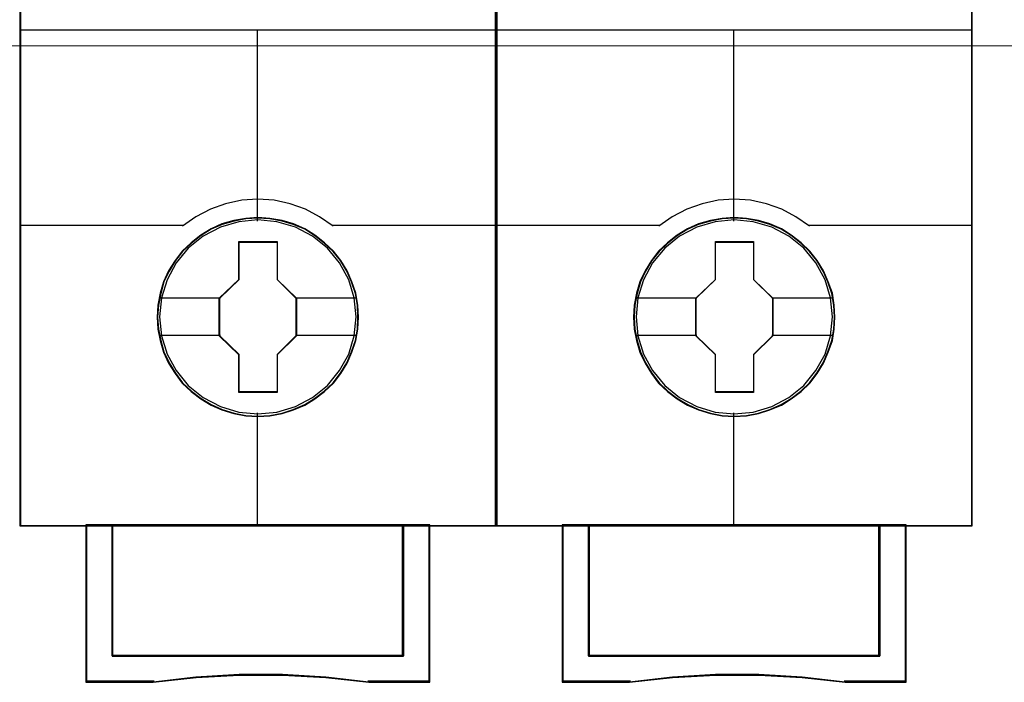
# Model space of a CAD drawing. Header units: millimetres. Extents: x -1290 to 1795, y -4192 to -1311.
# Tile 734 of 1056: x 1506.16 to 1513.59, y -2635.49 to -2630.48. Entities that reach past the tile are written whole.
import ezdxf

# ---------------------------------------------------------------- set-up
doc = ezdxf.new("R2010")
doc.units = ezdxf.units.MM
doc.layers.add('45', color=7, linetype='Continuous')
doc.layers.add('Aparatura', color=7, linetype='Continuous', lineweight=13)

# ---------------------------------------------------------------- blocks, each defined once
blk = doc.blocks.new('*U354')
at = {"layer": '45', "color": 7}
for points in [[(477.384088, -383.681609), (459.41111, -383.681609), (459.41111, -465.406348), (477.384088, -465.406348), (477.384088, -383.681609)], [(472.195754, -457.522986), (472.173445, -457.071621), (472.100942, -456.620256), (471.944781, -456.185405), (471.766312, -455.772571), (471.532071, -455.37625), (471.247635, -455.02947), (470.918582, -454.710211), (470.550489, -454.429484), (470.176819, -454.187288), (469.7418, -454.000137), (469.312358, -453.873535), (468.85503, -453.790968), (468.397702, -453.763446), (467.940374, -453.790968), (467.494201, -453.873535), (467.04245, -454.000137), (466.62974, -454.187288), (466.239338, -454.429484), (465.876822, -454.710211), (465.542192, -455.02947), (465.274488, -455.37625), (465.029093, -455.772571), (464.833892, -456.185405), (464.711194, -456.620256), (464.621959, -457.071621), (464.594073, -457.522986), (464.621959, -457.974351), (464.711194, -458.409203), (464.833892, -458.844055), (465.029093, -459.256889), (465.274488, -459.653209), (465.542192, -460.010999), (465.876822, -460.335761), (466.239338, -460.610984), (466.62974, -460.842171), (467.04245, -461.029322), (467.494201, -461.161429), (467.940374, -461.255005), (468.397702, -461.277023), (468.85503, -461.255005), (469.312358, -461.161429), (469.7418, -461.029322), (470.176819, -460.842171), (470.550489, -460.610984), (470.918582, -460.335761), (471.247635, -460.010999), (471.532071, -459.653209), (471.766312, -459.256889), (471.944781, -458.844055), (472.100942, -458.409203), (472.173445, -457.974351), (472.195754, -457.522986)], [(472.195754, -457.522986), (472.173445, -457.071621), (472.100942, -456.620256), (471.944781, -456.185405), (471.766312, -455.772571), (471.532071, -455.37625), (471.247635, -455.02947), (470.918582, -454.710211), (470.550489, -454.429484), (470.176819, -454.187288), (469.7418, -454.000137), (469.312358, -453.873535), (468.85503, -453.790968), (468.397702, -453.763446), (467.940374, -453.790968), (467.494201, -453.873535), (467.04245, -454.000137), (466.62974, -454.187288), (466.239338, -454.429484), (465.876822, -454.710211), (465.542192, -455.02947), (465.274488, -455.37625), (465.029093, -455.772571), (464.833892, -456.185405), (464.711194, -456.620256), (464.621959, -457.071621), (464.594073, -457.522986), (464.621959, -457.974351), (464.711194, -458.409203), (464.833892, -458.844055), (465.029093, -459.256889), (465.274488, -459.653209), (465.542192, -460.010999), (465.876822, -460.335761), (466.239338, -460.610984), (466.62974, -460.842171), (467.04245, -461.029322), (467.494201, -461.161429), (467.940374, -461.255005), (468.397702, -461.277023), (468.85503, -461.255005), (469.312358, -461.161429), (469.7418, -461.029322), (470.176819, -460.842171), (470.550489, -460.610984), (470.918582, -460.335761), (471.247635, -460.010999), (471.532071, -459.653209), (471.766312, -459.256889), (471.944781, -458.844055), (472.100942, -458.409203), (472.173445, -457.974351), (472.195754, -457.522986)], [(472.177851, -457.522973), (472.155652, -457.073765), (472.083508, -456.624557), (471.928119, -456.191784), (471.750533, -455.780923), (471.51745, -455.386496), (471.234421, -455.041373), (470.906996, -454.72364), (470.540723, -454.444255), (470.168901, -454.203216), (469.736033, -454.016959), (469.308715, -453.890962), (468.853649, -453.80879), (468.398584, -453.781399), (467.943518, -453.80879), (467.499551, -453.890962), (467.050034, -454.016959), (466.639365, -454.203216), (466.250894, -454.444255), (465.890171, -454.72364), (465.557196, -455.041373), (465.290816, -455.386496), (465.046634, -455.780923), (464.852399, -456.191784), (464.730308, -456.624557), (464.641515, -457.073765), (464.613767, -457.522973), (464.641515, -457.972181), (464.730308, -458.404955), (464.852399, -458.837728), (465.046634, -459.248589), (465.290816, -459.643016), (465.557196, -459.999095), (465.890171, -460.322306), (466.250894, -460.596213), (466.639365, -460.826296), (467.050034, -461.012553), (467.499551, -461.144028), (467.943518, -461.237157), (468.398584, -461.259069), (468.853649, -461.237157), (469.308715, -461.144028), (469.736033, -461.012553), (470.168901, -460.826296), (470.540723, -460.596213), (470.906996, -460.322306), (471.234421, -459.999095), (471.51745, -459.643016), (471.750533, -459.248589), (471.928119, -458.837728), (472.083508, -458.404955), (472.155652, -457.972181), (472.177851, -457.522973)], [(467.683446, -454.666511), (469.128622, -454.666511), (469.128622, -456.094816), (469.854021, -456.800696), (469.854021, -458.229), (469.128622, -458.94591), (469.128622, -460.363185), (467.683446, -460.363185), (467.683446, -458.94591), (466.941177, -458.229), (466.941177, -456.800696), (467.683446, -456.094816), (467.683446, -454.666511)], [(467.683446, -454.666511), (469.128622, -454.666511), (469.128622, -454.666511), (469.128622, -456.094816), (469.128622, -456.094816), (469.854021, -456.800696), (469.854021, -456.800696), (469.854021, -458.229), (469.854021, -458.229), (469.128622, -458.94591), (469.128622, -458.94591), (469.128622, -460.363185), (469.128622, -460.363185), (467.683446, -460.363185), (467.683446, -460.363185), (467.683446, -458.94591), (467.683446, -458.94591), (466.941177, -458.229), (466.941177, -458.229), (466.941177, -456.800696), (466.941177, -456.800696), (467.683446, -456.094816), (467.683446, -456.094816), (467.683446, -454.666511), (467.683446, -454.666511)], [(467.693559, -454.684465), (469.120081, -454.684465), (469.120081, -456.103766), (469.836118, -456.805197), (469.836118, -458.224499), (469.120081, -458.93689), (469.120081, -460.345231), (467.693559, -460.345231), (467.693559, -458.93689), (466.960871, -458.224499), (466.960871, -456.805197), (467.693559, -456.103766), (467.693559, -454.684465)], [(473.897485, -465.368646), (473.897485, -470.318901), (462.899504, -470.318901), (462.899504, -465.368646), (461.903229, -465.368646), (461.903229, -471.31667), (464.44679, -471.31667), (466.066432, -471.140269), (467.697206, -471.052068), (469.327979, -471.052068), (470.958753, -471.140269), (472.583961, -471.31667), (474.893759, -471.31667), (474.893759, -465.368646), (473.897485, -465.368646)], [(468.392926, -465.368646), (462.896854, -465.368646), (462.896854, -470.325632), (473.900134, -470.325632), (473.900134, -465.368646), (468.392926, -465.368646)], [(473.900134, -470.325632), (473.900134, -465.368646), (468.392926, -465.368646), (462.896854, -465.368646), (462.896854, -470.325632), (473.900134, -470.325632)]]:
    blk.add_lwpolyline(points, close=True, dxfattribs=at)
at = {"layer": '45', "color": 139}
for points in [[(477.384088, -383.681609), (459.41111, -383.681609), (459.41111, -465.406348), (477.384088, -465.406348), (477.384088, -383.681609)], [(472.108028, -457.512096), (472.035511, -456.79097), (471.829116, -456.108377), (471.483265, -455.475328), (471.025848, -454.919345), (470.462445, -454.467953), (469.815369, -454.126657), (469.118088, -453.917476), (468.392916, -453.851418), (467.673322, -453.917476), (466.98162, -454.126657), (466.334543, -454.467953), (465.77114, -454.919345), (465.313724, -455.475328), (464.967873, -456.108377), (464.755899, -456.79097), (464.68896, -457.512096), (464.755899, -458.227717), (464.967873, -458.915814), (465.313724, -459.543359), (465.77114, -460.099341), (466.334543, -460.556238), (466.98162, -460.89203), (467.673322, -461.106716), (468.392916, -461.178278), (469.118088, -461.106716), (469.815369, -460.89203), (470.462445, -460.556238), (471.025848, -460.099341), (471.483265, -459.543359), (471.829116, -458.915814), (472.035511, -458.227717), (472.108028, -457.512096)]]:
    blk.add_lwpolyline(points, close=True, dxfattribs=at)
at = {"layer": '45', "color": 59}
for points in [[(477.366185, -383.699563), (459.430803, -383.699563), (459.430803, -465.388395), (477.366185, -465.388395), (477.366185, -383.699563)], [(473.897485, -465.368646), (473.897485, -470.318901), (462.899504, -470.318901), (462.899504, -465.368646), (461.903229, -465.368646), (461.903229, -471.31667), (464.44679, -471.31667), (466.066432, -471.140269), (467.697206, -471.052068), (469.327979, -471.052068), (470.958753, -471.140269), (472.583961, -471.31667), (474.893759, -471.31667), (474.893759, -465.368646), (473.897485, -465.368646)], [(473.880675, -465.386599), (473.880675, -470.306971), (462.914523, -470.306971), (462.914523, -465.386599), (461.921132, -465.386599), (461.921132, -471.298716), (464.457332, -471.298716), (466.072287, -471.12338), (467.69834, -471.035712), (469.324394, -471.035712), (470.950448, -471.12338), (472.570952, -471.298716), (474.874066, -471.298716), (474.874066, -465.386599), (473.880675, -465.386599)], [(468.392926, -465.368646), (462.896854, -465.368646), (462.896854, -470.325632), (473.900134, -470.325632), (473.900134, -465.368646), (468.392926, -465.368646)], [(473.900134, -470.325632), (473.900134, -465.368646), (468.392926, -465.368646), (462.896854, -465.368646), (462.896854, -470.325632), (473.900134, -470.325632)], [(468.392944, -465.386599), (462.914757, -465.386599), (462.914757, -470.307678), (473.882231, -470.307678), (473.882231, -465.386599), (468.392944, -465.386599)]]:
    blk.add_lwpolyline(points, close=True, dxfattribs=at)
at = {"layer": '45', "color": 139}
for points in [[(459.41111, -446.671778), (477.384088, -446.671778)], [(468.37343, -446.671778), (468.37343, -453.894507)], [(471.241515, -454.08661), (470.727487, -453.734018), (470.19111, -453.443982), (469.615622, -453.239251), (469.006611, -453.108451), (468.392012, -453.068642), (467.788587, -453.108451), (467.179576, -453.239251), (466.604088, -453.443982), (466.056536, -453.734018), (465.553683, -454.08661)], [(459.41111, -454.048908), (465.59307, -454.048908)], [(471.203919, -454.048908), (477.384088, -454.048908)], [(468.37343, -461.135189), (468.37343, -465.406348)], [(461.903229, -465.368646), (461.903229, -471.31667)], [(462.896854, -465.368646), (462.896854, -470.325632)], [(473.860747, -470.325632), (473.860747, -465.368646)], [(474.854372, -465.368646), (474.854372, -471.31667)], [(462.896854, -470.286134), (473.900134, -470.286134)], [(464.477703, -471.278967), (461.903229, -471.278967)], [(472.589623, -471.31667), (470.961592, -471.11559), (469.327985, -471.01505), (467.694378, -471.01505), (466.060772, -471.11559), (464.438316, -471.31667)], [(474.893759, -471.278967), (472.552027, -471.278967)]]:
    blk.add_lwpolyline(points, dxfattribs=at)
at = {"layer": '45', "color": 7}
for points in [[(464.667476, -456.78683), (466.980564, -456.78683)], [(469.816424, -456.78683), (472.124141, -456.78683)], [(464.667476, -458.205164), (466.980564, -458.205164)], [(469.816424, -458.205164), (472.124141, -458.205164)]]:
    blk.add_lwpolyline(points, dxfattribs=at)
at = {"layer": '45', "color": 140}
blk.add_lwpolyline([(473.882231, -470.307678), (473.882231, -465.386599), (468.392944, -465.386599), (462.914757, -465.386599), (462.914757, -470.307678), (473.882231, -470.307678)], close=True, dxfattribs=at)
blk = doc.blocks.new('*U355')
at = {"layer": '45', "color": 7}
for points in [[(495.37139, -383.681609), (477.398411, -383.681609), (477.398411, -465.406348), (495.37139, -465.406348), (495.37139, -383.681609)], [(490.183055, -457.522986), (490.160746, -457.071621), (490.088243, -456.620256), (489.932083, -456.185405), (489.753613, -455.772571), (489.519372, -455.37625), (489.234936, -455.02947), (488.905884, -454.710211), (488.53779, -454.429484), (488.16412, -454.187288), (487.729101, -454.000137), (487.299659, -453.873535), (486.842331, -453.790968), (486.385004, -453.763446), (485.927676, -453.790968), (485.481502, -453.873535), (485.029752, -454.000137), (484.617041, -454.187288), (484.226639, -454.429484), (483.864123, -454.710211), (483.529493, -455.02947), (483.261789, -455.37625), (483.016394, -455.772571), (482.821193, -456.185405), (482.698495, -456.620256), (482.609261, -457.071621), (482.581375, -457.522986), (482.609261, -457.974351), (482.698495, -458.409203), (482.821193, -458.844055), (483.016394, -459.256889), (483.261789, -459.653209), (483.529493, -460.010999), (483.864123, -460.335761), (484.226639, -460.610984), (484.617041, -460.842171), (485.029752, -461.029322), (485.481502, -461.161429), (485.927676, -461.255005), (486.385004, -461.277023), (486.842331, -461.255005), (487.299659, -461.161429), (487.729101, -461.029322), (488.16412, -460.842171), (488.53779, -460.610984), (488.905884, -460.335761), (489.234936, -460.010999), (489.519372, -459.653209), (489.753613, -459.256889), (489.932083, -458.844055), (490.088243, -458.409203), (490.160746, -457.974351), (490.183055, -457.522986)], [(490.183055, -457.522986), (490.160746, -457.071621), (490.088243, -456.620256), (489.932083, -456.185405), (489.753613, -455.772571), (489.519372, -455.37625), (489.234936, -455.02947), (488.905884, -454.710211), (488.53779, -454.429484), (488.16412, -454.187288), (487.729101, -454.000137), (487.299659, -453.873535), (486.842331, -453.790968), (486.385004, -453.763446), (485.927676, -453.790968), (485.481502, -453.873535), (485.029752, -454.000137), (484.617041, -454.187288), (484.226639, -454.429484), (483.864123, -454.710211), (483.529493, -455.02947), (483.261789, -455.37625), (483.016394, -455.772571), (482.821193, -456.185405), (482.698495, -456.620256), (482.609261, -457.071621), (482.581375, -457.522986), (482.609261, -457.974351), (482.698495, -458.409203), (482.821193, -458.844055), (483.016394, -459.256889), (483.261789, -459.653209), (483.529493, -460.010999), (483.864123, -460.335761), (484.226639, -460.610984), (484.617041, -460.842171), (485.029752, -461.029322), (485.481502, -461.161429), (485.927676, -461.255005), (486.385004, -461.277023), (486.842331, -461.255005), (487.299659, -461.161429), (487.729101, -461.029322), (488.16412, -460.842171), (488.53779, -460.610984), (488.905884, -460.335761), (489.234936, -460.010999), (489.519372, -459.653209), (489.753613, -459.256889), (489.932083, -458.844055), (490.088243, -458.409203), (490.160746, -457.974351), (490.183055, -457.522986)], [(490.165152, -457.522973), (490.142948, -457.073765), (490.070787, -456.624557), (489.915362, -456.191784), (489.737733, -455.780923), (489.504595, -455.386496), (489.221499, -455.041373), (488.893996, -454.72364), (488.527637, -454.444255), (488.155727, -454.203216), (487.722757, -454.016959), (487.295338, -453.890962), (486.840164, -453.80879), (486.38499, -453.781399), (485.929817, -453.80879), (485.485745, -453.890962), (485.036122, -454.016959), (484.625356, -454.203216), (484.236793, -454.444255), (483.875985, -454.72364), (483.542931, -455.041373), (483.276488, -455.386496), (483.032248, -455.780923), (482.837967, -456.191784), (482.715847, -456.624557), (482.627032, -457.073765), (482.599278, -457.522973), (482.627032, -457.972181), (482.715847, -458.404955), (482.837967, -458.837728), (483.032248, -459.248589), (483.276488, -459.643016), (483.542931, -459.999095), (483.875985, -460.322306), (484.236793, -460.596213), (484.625356, -460.826296), (485.036122, -461.012553), (485.485745, -461.144028), (485.929817, -461.237157), (486.38499, -461.259069), (486.840164, -461.237157), (487.295338, -461.144028), (487.722757, -461.012553), (488.155727, -460.826296), (488.527637, -460.596213), (488.893996, -460.322306), (489.221499, -459.999095), (489.504595, -459.643016), (489.737733, -459.248589), (489.915362, -458.837728), (490.070787, -458.404955), (490.142948, -457.972181), (490.165152, -457.522973)], [(485.670748, -454.666511), (487.115923, -454.666511), (487.115923, -456.094816), (487.841322, -456.800696), (487.841322, -458.229), (487.115923, -458.94591), (487.115923, -460.363185), (485.670748, -460.363185), (485.670748, -458.94591), (484.928479, -458.229), (484.928479, -456.800696), (485.670748, -456.094816), (485.670748, -454.666511)], [(485.670748, -454.666511), (487.115923, -454.666511), (487.115923, -454.666511), (487.115923, -456.094816), (487.115923, -456.094816), (487.841322, -456.800696), (487.841322, -456.800696), (487.841322, -458.229), (487.841322, -458.229), (487.115923, -458.94591), (487.115923, -458.94591), (487.115923, -460.363185), (487.115923, -460.363185), (485.670748, -460.363185), (485.670748, -460.363185), (485.670748, -458.94591), (485.670748, -458.94591), (484.928479, -458.229), (484.928479, -458.229), (484.928479, -456.800696), (484.928479, -456.800696), (485.670748, -456.094816), (485.670748, -456.094816), (485.670748, -454.666511), (485.670748, -454.666511)], [(485.679526, -454.684465), (487.106937, -454.684465), (487.106937, -456.103766), (487.823419, -456.805197), (487.823419, -458.224499), (487.106937, -458.93689), (487.106937, -460.345231), (485.679526, -460.345231), (485.679526, -458.93689), (484.946382, -458.224499), (484.946382, -456.805197), (485.679526, -456.103766), (485.679526, -454.684465)], [(491.883133, -465.368646), (491.883133, -470.318901), (480.886668, -470.318901), (480.886668, -465.368646), (479.89053, -465.368646), (479.89053, -471.31667), (482.433741, -471.31667), (484.05316, -471.140269), (485.683709, -471.052068), (487.314258, -471.052068), (488.944806, -471.140269), (490.56979, -471.31667), (492.87927, -471.31667), (492.87927, -465.368646), (491.883133, -465.368646)], [(486.378437, -465.368646), (480.882365, -465.368646), (480.882365, -470.325632), (491.885645, -470.325632), (491.885645, -465.368646), (486.378437, -465.368646)], [(491.885645, -470.325632), (491.885645, -465.368646), (486.378437, -465.368646), (480.882365, -465.368646), (480.882365, -470.325632), (491.885645, -470.325632)]]:
    blk.add_lwpolyline(points, close=True, dxfattribs=at)
at = {"layer": '45', "color": 139}
for points in [[(495.37139, -383.681609), (477.398411, -383.681609), (477.398411, -465.406348), (495.37139, -465.406348), (495.37139, -383.681609)], [(490.093539, -457.512096), (490.021022, -456.79097), (489.814627, -456.108377), (489.468776, -455.475328), (489.011359, -454.919345), (488.447957, -454.467953), (487.80088, -454.126657), (487.103599, -453.917476), (486.378427, -453.851418), (485.658833, -453.917476), (484.967131, -454.126657), (484.320054, -454.467953), (483.756651, -454.919345), (483.299235, -455.475328), (482.953384, -456.108377), (482.74141, -456.79097), (482.674471, -457.512096), (482.74141, -458.227717), (482.953384, -458.915814), (483.299235, -459.543359), (483.756651, -460.099341), (484.320054, -460.556238), (484.967131, -460.89203), (485.658833, -461.106716), (486.378427, -461.178278), (487.103599, -461.106716), (487.80088, -460.89203), (488.447957, -460.556238), (489.011359, -460.099341), (489.468776, -459.543359), (489.814627, -458.915814), (490.021022, -458.227717), (490.093539, -457.512096)]]:
    blk.add_lwpolyline(points, close=True, dxfattribs=at)
at = {"layer": '45', "color": 59}
for points in [[(495.353487, -383.699563), (477.416314, -383.699563), (477.416314, -465.388395), (495.353487, -465.388395), (495.353487, -383.699563)], [(491.883133, -465.368646), (491.883133, -470.318901), (480.886668, -470.318901), (480.886668, -465.368646), (479.89053, -465.368646), (479.89053, -471.31667), (482.433741, -471.31667), (484.05316, -471.140269), (485.683709, -471.052068), (487.314258, -471.052068), (488.944806, -471.140269), (490.56979, -471.31667), (492.87927, -471.31667), (492.87927, -465.368646), (491.883133, -465.368646)], [(491.867976, -465.386599), (491.867976, -470.306971), (480.901825, -470.306971), (480.901825, -465.386599), (479.908434, -465.386599), (479.908434, -471.298716), (482.444634, -471.298716), (484.059588, -471.12338), (485.685642, -471.035712), (487.311696, -471.035712), (488.937749, -471.12338), (490.558254, -471.298716), (492.861367, -471.298716), (492.861367, -465.386599), (491.867976, -465.386599)], [(486.378437, -465.368646), (480.882365, -465.368646), (480.882365, -470.325632), (491.885645, -470.325632), (491.885645, -465.368646), (486.378437, -465.368646)], [(491.885645, -470.325632), (491.885645, -465.368646), (486.378437, -465.368646), (480.882365, -465.368646), (480.882365, -470.325632), (491.885645, -470.325632)], [(486.379351, -465.386599), (480.902059, -465.386599), (480.902059, -470.307678), (491.867742, -470.307678), (491.867742, -465.386599), (486.379351, -465.386599)]]:
    blk.add_lwpolyline(points, close=True, dxfattribs=at)
at = {"layer": '45', "color": 139}
for points in [[(477.398411, -446.671778), (495.37139, -446.671778)], [(486.358941, -446.671778), (486.358941, -453.894507)], [(489.228817, -454.08661), (488.714789, -453.734018), (488.178412, -453.443982), (487.602924, -453.239251), (486.993912, -453.108451), (486.379313, -453.068642), (485.775889, -453.108451), (485.166877, -453.239251), (484.591389, -453.443982), (484.043838, -453.734018), (483.540984, -454.08661)], [(477.398411, -454.048908), (483.580371, -454.048908)], [(489.18943, -454.048908), (495.37139, -454.048908)], [(486.358941, -461.135189), (486.358941, -465.406348)], [(479.89053, -465.368646), (479.89053, -471.31667)], [(480.882365, -465.368646), (480.882365, -470.325632)], [(491.848049, -470.325632), (491.848049, -465.368646)], [(492.841674, -465.368646), (492.841674, -471.31667)], [(480.882365, -470.286134), (491.885645, -470.286134)], [(482.465004, -471.278967), (479.89053, -471.278967)], [(490.576925, -471.31667), (488.948893, -471.11559), (487.315287, -471.01505), (485.68168, -471.01505), (484.048073, -471.11559), (482.425617, -471.31667)], [(492.87927, -471.278967), (490.537538, -471.278967)]]:
    blk.add_lwpolyline(points, dxfattribs=at)
at = {"layer": '45', "color": 7}
for points in [[(482.652987, -456.78683), (484.966075, -456.78683)], [(487.801935, -456.78683), (490.111442, -456.78683)], [(482.652987, -458.205164), (484.966075, -458.205164)], [(487.801935, -458.205164), (490.111442, -458.205164)]]:
    blk.add_lwpolyline(points, dxfattribs=at)
at = {"layer": '45', "color": 140}
blk.add_lwpolyline([(491.867742, -470.307678), (491.867742, -465.386599), (486.379351, -465.386599), (480.902059, -465.386599), (480.902059, -470.307678), (491.867742, -470.307678)], close=True, dxfattribs=at)

msp = doc.modelspace()

# ---------------------------------------------------------------- linework, layer by layer
at = {"layer": 'Aparatura', "color": 7, "lineweight": 13}
msp.add_lwpolyline([(1437.7952, -2621.6757), (1524.1608, -2621.6757), (1524.1608, -2630.6816), (1437.7952, -2630.6816), (1437.7952, -2621.6757)], close=True, dxfattribs=at)
msp.add_lwpolyline([(1437.7952, -2630.6812), (1524.1608, -2630.6812)], dxfattribs=at)

# ---------------------------------------------------------------- block references
at = {"layer": 'Aparatura', "color": 7, "lineweight": 13, "xscale": 0.2, "yscale": 0.2, "zscale": 0.2}
for name in ['*U354', '*U355']:
    msp.add_blockref(name, (1414.278, -2541.227), dxfattribs=at)

doc.saveas('drawing.dxf')
